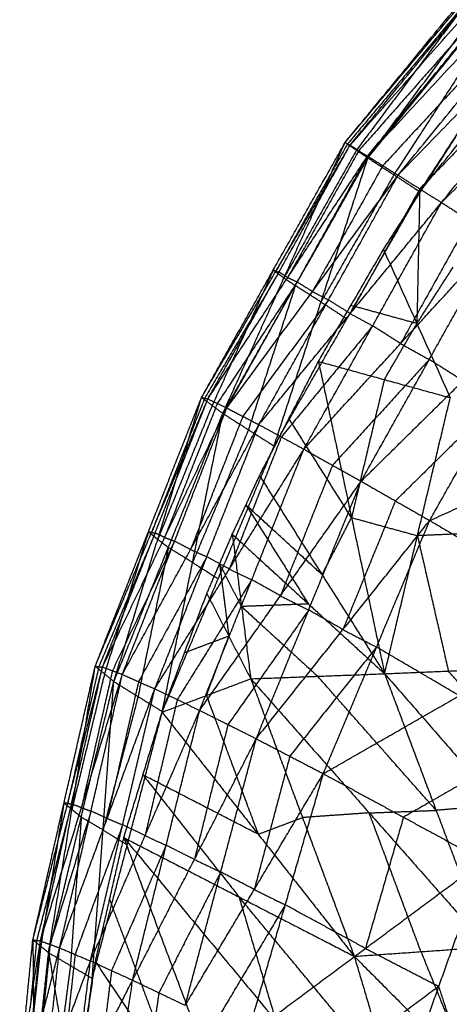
# Model space of a CAD drawing. Header units: millimetres. Extents: x -106 to 110, y -96 to 120.
# Tile 281 of 656: x -91.73 to -88.36, y 63.49 to 71.19. Entities that reach past the tile are written whole.
import ezdxf

# ---------------------------------------------------------------- set-up
doc = ezdxf.new("R2010")
doc.units = ezdxf.units.MM
doc.header["$MEASUREMENT"] = 0
doc.layers.add('Default', color=7, linetype='Continuous', true_color=0x000000)

msp = doc.modelspace()

# ---------------------------------------------------------------- linework, layer by layer
at = {"layer": 'Default'}
for points in [[(-89.1788, 70.2326, 11.3774), (-87.7354, 71.9882, 11.5928), (-86.292, 73.7438, 11.8081)], [(-88.9999, 70.1124, 10.7005), (-87.6459, 71.9281, 11.2543), (-86.292, 73.7438, 11.8081)], [(-89.1788, 70.2326, 11.3774), (-87.722, 71.9687, 11.7775), (-86.2652, 73.7047, 12.1777)], [(-89.1398, 70.2108, 11.8052), (-87.7025, 71.9578, 11.9914), (-86.2652, 73.7047, 12.1777)], [(-88.9999, 70.1124, 10.7005), (-87.5596, 71.88, 10.9545), (-86.1193, 73.6476, 11.2086)], [(-88.5941, 69.848, 10.265), (-87.3567, 71.7478, 10.7368), (-86.1193, 73.6476, 11.2086)], [(-89.1398, 70.2108, 11.8052), (-87.6455, 71.9056, 12.1875), (-86.1511, 73.6003, 12.5697)], [(-89.0027, 70.1264, 12.2656), (-87.5769, 71.8634, 12.4177), (-86.1511, 73.6003, 12.5697)], [(-89.0027, 70.1264, 12.2656), (-87.4743, 71.7779, 12.6116), (-85.9459, 73.4294, 12.9576)], [(-88.764, 69.9769, 12.7277), (-87.355, 71.7031, 12.8426), (-85.9459, 73.4294, 12.9576)], [(-88.5941, 69.848, 10.265), (-87.1719, 71.6209, 10.5347), (-85.7498, 73.3938, 10.8044)], [(-88.764, 69.9769, 12.7277), (-87.2067, 71.585, 13.0194), (-85.6494, 73.1931, 13.3111)], [(-88.4243, 69.7627, 13.1562), (-87.0368, 71.4779, 13.2337), (-85.6494, 73.1931, 13.3111)], [(-88.4243, 69.7627, 13.1562), (-86.8442, 71.329, 13.3779), (-85.2641, 72.8952, 13.5995)], [(-87.7025, 71.9578, 11.9914), (-88.4309, 71.0897, 11.7914), (-89.1593, 70.2217, 11.5913)], [(-87.7354, 71.9882, 11.5928), (-88.4124, 71.0804, 11.3158), (-89.0894, 70.1725, 11.0389)], [(-87.5596, 71.88, 10.9545), (-88.1783, 70.9301, 10.7186), (-88.797, 69.9802, 10.4827)], [(-87.5769, 71.8634, 12.4177), (-88.3241, 71.016, 12.2265), (-89.0713, 70.1686, 12.0354)], [(-87.355, 71.7031, 12.8426), (-88.1192, 70.8774, 12.6696), (-88.8834, 70.0516, 12.4967)], [(-87.0368, 71.4779, 13.2337), (-87.8155, 70.6738, 13.0878), (-88.5942, 69.8698, 12.942)], [(-88.8781, 69.396, 10.2697), (-88.5951, 69.8362, 10.2708), (-88.3121, 70.2763, 10.2719)], [(-90.3017, 68.2385, 11.465), (-89.7403, 69.2356, 11.4212), (-89.1788, 70.2326, 11.3774)], [(-90.3017, 68.2385, 11.465), (-89.7207, 69.2246, 11.6351), (-89.1398, 70.2108, 11.8052)], [(-90.2529, 68.2263, 11.8764), (-89.6964, 69.2185, 11.8408), (-89.1398, 70.2108, 11.8052)], [(-90.1354, 68.1131, 10.8126), (-89.6571, 69.1729, 11.095), (-89.1788, 70.2326, 11.3774)], [(-89.1593, 70.2217, 11.5913), (-89.44, 69.7232, 11.6132), (-89.7207, 69.2246, 11.6351)], [(-89.0894, 70.1725, 11.0389), (-89.3732, 69.6727, 11.067), (-89.6571, 69.1729, 11.095)], [(-89.1788, 70.2326, 11.3774), (-89.1593, 70.2217, 11.5913), (-89.1398, 70.2108, 11.8052)], [(-89.1788, 70.2326, 11.3774), (-89.0894, 70.1725, 11.0389), (-88.9999, 70.1124, 10.7005)], [(-89.1398, 70.2108, 11.8052), (-89.0713, 70.1686, 12.0354), (-89.0027, 70.1264, 12.2656)], [(-90.2529, 68.2263, 11.8764), (-89.6278, 69.1763, 12.071), (-89.0027, 70.1264, 12.2656)], [(-90.1354, 68.1131, 10.8126), (-89.5676, 69.1128, 10.7565), (-88.9999, 70.1124, 10.7005)], [(-90.1044, 68.1561, 12.3185), (-89.5535, 69.1412, 12.292), (-89.0027, 70.1264, 12.2656)], [(-89.7343, 67.858, 10.3906), (-89.3671, 68.9852, 10.5456), (-88.9999, 70.1124, 10.7005)], [(-89.0713, 70.1686, 12.0354), (-89.3495, 69.6724, 12.0532), (-89.6278, 69.1763, 12.071)], [(-89.0027, 70.1264, 12.2656), (-88.8834, 70.0516, 12.4967), (-88.764, 69.9769, 12.7277)], [(-88.9999, 70.1124, 10.7005), (-88.797, 69.9802, 10.4827), (-88.5941, 69.848, 10.265)], [(-88.8834, 70.0516, 12.4967), (-89.1588, 69.5591, 12.5099), (-89.4342, 69.0665, 12.5231)], [(-90.1044, 68.1561, 12.3185), (-89.4342, 69.0665, 12.5231), (-88.764, 69.9769, 12.7277)], [(-89.8534, 68.0253, 12.7615), (-89.3087, 69.0011, 12.7446), (-88.764, 69.9769, 12.7277)], [(-88.797, 69.9802, 10.4827), (-89.082, 69.4827, 10.5141), (-89.3671, 68.9852, 10.5456)], [(-88.764, 69.9769, 12.7277), (-88.5942, 69.8698, 12.942), (-88.4243, 69.7627, 13.1562)], [(-88.5942, 69.8698, 12.942), (-88.8665, 69.3819, 12.9504), (-89.1389, 68.894, 12.9589)], [(-89.7343, 67.858, 10.3906), (-89.1642, 68.853, 10.3278), (-88.5941, 69.848, 10.265)], [(-88.5951, 69.8362, 10.2708), (-88.606, 69.3261, 10.1601), (-88.6169, 68.8161, 10.0494)], [(-89.8534, 68.0253, 12.7615), (-89.1389, 68.894, 12.9589), (-88.4243, 69.7627, 13.1562)], [(-89.5013, 67.8335, 13.1716), (-88.9628, 68.7981, 13.1639), (-88.4243, 69.7627, 13.1562)], [(-88.4243, 69.7627, 13.1562), (-88.2059, 69.6244, 13.3356), (-87.9875, 69.486, 13.5151)], [(-88.2059, 69.6244, 13.3356), (-88.4752, 69.1421, 13.3395), (-88.7444, 68.6598, 13.3433)], [(-89.5013, 67.8335, 13.1716), (-88.7444, 68.6598, 13.3433), (-87.9875, 69.486, 13.5151)], [(-89.053, 67.5824, 13.5139), (-88.5203, 68.5342, 13.5145), (-87.9875, 69.486, 13.5151)], [(-89.3872, 68.5196, 10.3182), (-89.1327, 68.9578, 10.294), (-88.8781, 69.396, 10.2697)], [(-88.8781, 69.396, 10.2697), (-88.6169, 68.8161, 10.0494), (-88.3556, 68.2361, 9.8291)], [(-88.6169, 68.8161, 10.0494), (-88.4754, 69.0362, 10.05), (-88.3339, 69.2562, 10.0505)], [(-89.6964, 69.2185, 11.8408), (-89.9868, 68.7255, 11.7557), (-90.2773, 68.2324, 11.6707)], [(-89.7403, 69.2356, 11.4212), (-89.9794, 68.7057, 11.28), (-90.2185, 68.1758, 11.1388)], [(-89.6571, 69.1729, 11.095), (-89.6987, 69.2042, 11.2581), (-89.7403, 69.2356, 11.4212)], [(-89.7207, 69.2246, 11.6351), (-89.7305, 69.2301, 11.5281), (-89.7403, 69.2356, 11.4212)], [(-89.7207, 69.2246, 11.6351), (-89.7086, 69.2216, 11.738), (-89.6964, 69.2185, 11.8408)], [(-89.6278, 69.1763, 12.071), (-89.6621, 69.1974, 11.9559), (-89.6964, 69.2185, 11.8408)], [(-89.6571, 69.1729, 11.095), (-89.6124, 69.1428, 10.9258), (-89.5676, 69.1128, 10.7565)], [(-89.6278, 69.1763, 12.071), (-89.5907, 69.1588, 12.1815), (-89.5535, 69.1412, 12.292)], [(-89.5535, 69.1412, 12.292), (-89.8661, 68.6662, 12.1947), (-90.1787, 68.1912, 12.0974)], [(-89.5676, 69.1128, 10.7565), (-89.7512, 68.5492, 10.6791), (-89.9349, 67.9855, 10.6016)], [(-89.3671, 68.9852, 10.5456), (-89.4674, 69.049, 10.651), (-89.5676, 69.1128, 10.7565)], [(-89.4342, 69.0665, 12.5231), (-89.4939, 69.1039, 12.4076), (-89.5535, 69.1412, 12.292)], [(-89.053, 67.5824, 13.5139), (-88.2567, 68.3668, 13.6422), (-87.4605, 69.1512, 13.7706)], [(-88.5164, 67.2753, 13.756), (-87.9884, 68.2133, 13.7633), (-87.4605, 69.1512, 13.7706)], [(-89.4342, 69.0665, 12.5231), (-89.3715, 69.0338, 12.6338), (-89.3087, 69.0011, 12.7446)], [(-89.3087, 69.0011, 12.7446), (-89.6438, 68.5459, 12.6423), (-89.9789, 68.0907, 12.54)], [(-89.3671, 68.9852, 10.5456), (-89.2656, 68.9191, 10.4367), (-89.1642, 68.853, 10.3278)], [(-89.1389, 68.894, 12.9589), (-89.2238, 68.9476, 12.8517), (-89.3087, 69.0011, 12.7446)], [(-88.6169, 68.8161, 10.0494), (-88.8748, 68.8869, 10.1717), (-89.1327, 68.9578, 10.294)], [(-89.1389, 68.894, 12.9589), (-89.0508, 68.8461, 13.0614), (-88.9628, 68.7981, 13.1639)], [(-88.9628, 68.7981, 13.1639), (-89.3201, 68.3638, 13.0652), (-89.6773, 67.9294, 12.9665)], [(-88.7444, 68.6598, 13.3433), (-88.8536, 68.729, 13.2536), (-88.9628, 68.7981, 13.1639)], [(-88.8714, 68.3779, 10.0737), (-88.7442, 68.597, 10.0615), (-88.6169, 68.8161, 10.0494)], [(-88.7444, 68.6598, 13.3433), (-88.6323, 68.597, 13.4289), (-88.5203, 68.5342, 13.5145)], [(-89.8482, 67.626, 10.4237), (-89.6177, 68.0728, 10.371), (-89.3872, 68.5196, 10.3182)], [(-89.3872, 68.5196, 10.3182), (-89.1283, 67.2981, 10.1628), (-88.8694, 66.0766, 10.0073)], [(-89.3872, 68.5196, 10.3182), (-88.8714, 68.3779, 10.0737), (-88.3556, 68.2361, 9.8291)], [(-88.5203, 68.5342, 13.5145), (-88.8987, 68.1211, 13.4286), (-89.2772, 67.708, 13.3427)], [(-88.2567, 68.3668, 13.6422), (-88.3885, 68.4505, 13.5784), (-88.5203, 68.5342, 13.5145)], [(-88.8714, 68.3779, 10.0737), (-88.9998, 67.838, 10.1182), (-89.1283, 67.2981, 10.1628)], [(-88.5164, 67.2753, 13.756), (-87.3453, 67.8034, 13.8131), (-86.1742, 68.3315, 13.8701)], [(-91.1343, 66.1357, 11.7954), (-90.718, 67.1871, 11.6302), (-90.3017, 68.2385, 11.465)], [(-91.1343, 66.1357, 11.7954), (-90.6936, 67.181, 11.8359), (-90.2529, 68.2263, 11.8764)], [(-91.077, 66.1293, 12.155), (-90.665, 67.1778, 12.0157), (-90.2529, 68.2263, 11.8764)], [(-90.9885, 66.0152, 11.2164), (-90.6451, 67.1268, 11.3407), (-90.3017, 68.2385, 11.465)], [(-90.2773, 68.2324, 11.6707), (-90.4855, 67.7067, 11.7533), (-90.6936, 67.181, 11.8359)], [(-90.2185, 68.1758, 11.1388), (-90.4318, 67.6513, 11.2397), (-90.6451, 67.1268, 11.3407)], [(-90.1787, 68.1912, 12.0974), (-90.3847, 67.6669, 12.1671), (-90.5907, 67.1427, 12.2367)], [(-90.3017, 68.2385, 11.465), (-90.2773, 68.2324, 11.6707), (-90.2529, 68.2263, 11.8764)], [(-90.3017, 68.2385, 11.465), (-90.2185, 68.1758, 11.1388), (-90.1354, 68.1131, 10.8126)], [(-90.2529, 68.2263, 11.8764), (-90.1787, 68.1912, 12.0974), (-90.1044, 68.1561, 12.3185)], [(-88.8694, 66.0766, 10.0073), (-88.6125, 67.1564, 9.9182), (-88.3556, 68.2361, 9.8291)], [(-87.9884, 68.2133, 13.7633), (-88.3866, 67.821, 13.6991), (-88.7847, 67.4288, 13.6349)], [(-91.077, 66.1293, 12.155), (-90.5907, 67.1427, 12.2367), (-90.1044, 68.1561, 12.3185)], [(-90.9885, 66.0152, 11.2164), (-90.5619, 67.0641, 11.0145), (-90.1354, 68.1131, 10.8126)], [(-90.9221, 66.071, 12.538), (-90.5132, 67.1136, 12.4282), (-90.1044, 68.1561, 12.3185)], [(-90.609, 65.781, 10.8304), (-90.3722, 66.947, 10.8215), (-90.1354, 68.1131, 10.8126)], [(-90.1354, 68.1131, 10.8126), (-89.9349, 67.9855, 10.6016), (-89.7343, 67.858, 10.3906)], [(-90.1044, 68.1561, 12.3185), (-89.9789, 68.0907, 12.54), (-89.8534, 68.0253, 12.7615)], [(-90.9221, 66.071, 12.538), (-90.3877, 67.0482, 12.6497), (-89.8534, 68.0253, 12.7615)], [(-90.6678, 65.9582, 12.9182), (-90.2606, 66.9918, 12.8398), (-89.8534, 68.0253, 12.7615)], [(-89.9789, 68.0907, 12.54), (-90.1833, 67.5695, 12.5949), (-90.3877, 67.0482, 12.6497)], [(-89.8534, 68.0253, 12.7615), (-89.6773, 67.9294, 12.9665), (-89.5013, 67.8335, 13.1716)], [(-89.1283, 67.2981, 10.1628), (-89.373, 67.6855, 10.2669), (-89.6177, 68.0728, 10.371)], [(-89.9349, 67.9855, 10.6016), (-90.1535, 67.4663, 10.7116), (-90.3722, 66.947, 10.8215)], [(-89.6773, 67.9294, 12.9665), (-89.8809, 67.4127, 13.0057), (-90.0845, 66.8959, 13.0449)], [(-90.6678, 65.9582, 12.9182), (-90.0845, 66.8959, 13.0449), (-89.5013, 67.8335, 13.1716)], [(-90.609, 65.781, 10.8304), (-90.1716, 66.8195, 10.6105), (-89.7343, 67.858, 10.3906)], [(-90.3165, 65.7901, 13.266), (-89.9089, 66.8118, 13.2188), (-89.5013, 67.8335, 13.1716)], [(-89.5013, 67.8335, 13.1716), (-89.2772, 67.708, 13.3427), (-89.053, 67.5824, 13.5139)], [(-89.2772, 67.708, 13.3427), (-89.481, 67.1971, 13.3663), (-89.6848, 66.6862, 13.3899)], [(-90.3165, 65.7901, 13.266), (-89.6848, 66.6862, 13.3899), (-89.053, 67.5824, 13.5139)], [(-90.0611, 67.1679, 10.5008), (-89.9546, 67.3969, 10.4622), (-89.8482, 67.626, 10.4237)], [(-89.874, 65.5681, 13.5509), (-89.4635, 66.5752, 13.5324), (-89.053, 67.5824, 13.5139)], [(-89.8482, 67.626, 10.4237), (-89.3588, 66.8513, 10.2155), (-88.8694, 66.0766, 10.0073)], [(-89.053, 67.5824, 13.5139), (-88.7847, 67.4288, 13.6349), (-88.5164, 67.2753, 13.756)], [(-88.7847, 67.4288, 13.6349), (-88.99, 66.9252, 13.6442), (-89.1952, 66.4217, 13.6535)], [(-89.9546, 67.3969, 10.4622), (-89.7099, 67.0096, 10.3581), (-89.4652, 66.6222, 10.254)], [(-89.3588, 66.8513, 10.2155), (-89.6567, 67.1241, 10.3389), (-89.9546, 67.3969, 10.4622)], [(-89.874, 65.5681, 13.5509), (-89.1952, 66.4217, 13.6535), (-88.5164, 67.2753, 13.756)], [(-89.3588, 66.8513, 10.2155), (-89.2435, 67.0747, 10.1892), (-89.1283, 67.2981, 10.1628)], [(-89.3489, 65.2949, 13.7449), (-88.9327, 66.2851, 13.7505), (-88.5164, 67.2753, 13.756)], [(-89.1283, 67.2981, 10.1628), (-88.8704, 67.2273, 10.0405), (-88.6125, 67.1564, 9.9182)], [(-88.5164, 67.2753, 13.756), (-87.8682, 66.8949, 13.799), (-87.2199, 66.5145, 13.842)], [(-90.665, 67.1778, 12.0157), (-90.8853, 66.6551, 11.9955), (-91.1057, 66.1325, 11.9752)], [(-90.718, 67.1871, 11.6302), (-90.8897, 66.6312, 11.5681), (-91.0614, 66.0754, 11.5059)], [(-90.6451, 67.1268, 11.3407), (-90.6816, 67.1569, 11.4854), (-90.718, 67.1871, 11.6302)], [(-90.6936, 67.181, 11.8359), (-90.7058, 67.184, 11.7331), (-90.718, 67.1871, 11.6302)], [(-90.6936, 67.181, 11.8359), (-90.6793, 67.1794, 11.9258), (-90.665, 67.1778, 12.0157)], [(-90.5907, 67.1427, 12.2367), (-90.6278, 67.1602, 12.1262), (-90.665, 67.1778, 12.0157)], [(-88.1134, 67.1775, 9.7022), (-88.363, 67.1669, 9.8102), (-88.6125, 67.1564, 9.9182)], [(-90.5132, 67.1136, 12.4282), (-90.7564, 66.6069, 12.3874), (-90.9995, 66.1002, 12.3465)], [(-90.6451, 67.1268, 11.3407), (-90.6035, 67.0955, 11.1776), (-90.5619, 67.0641, 11.0145)], [(-90.5907, 67.1427, 12.2367), (-90.552, 67.1281, 12.3325), (-90.5132, 67.1136, 12.4282)], [(-90.3877, 67.0482, 12.6497), (-90.4505, 67.0809, 12.539), (-90.5132, 67.1136, 12.4282)], [(-90.2604, 66.7041, 10.5948), (-90.1607, 66.936, 10.5478), (-90.0611, 67.1679, 10.5008)], [(-90.0611, 67.1679, 10.5008), (-89.9891, 66.6024, 10.4908), (-89.9171, 66.037, 10.4809)], [(-90.0611, 67.1679, 10.5008), (-89.4652, 66.6222, 10.254), (-88.8694, 66.0766, 10.0073)], [(-88.6125, 67.1564, 9.9182), (-88.4914, 66.6271, 9.8548), (-88.3703, 66.0977, 9.7913)], [(-90.5619, 67.0641, 11.0145), (-90.6803, 66.4811, 11.0189), (-90.7987, 65.8981, 11.0234)], [(-90.3722, 66.947, 10.8215), (-90.4671, 67.0056, 10.918), (-90.5619, 67.0641, 11.0145)], [(-90.3877, 67.0482, 12.6497), (-90.3241, 67.02, 12.7448), (-90.2606, 66.9918, 12.8398)], [(-90.2606, 66.9918, 12.8398), (-90.5277, 66.5032, 12.784), (-90.7949, 66.0146, 12.7281)], [(-90.3722, 66.947, 10.8215), (-90.2719, 66.8833, 10.716), (-90.1716, 66.8195, 10.6105)], [(-90.0845, 66.8959, 13.0449), (-90.1726, 66.9438, 12.9424), (-90.2606, 66.9918, 12.8398)], [(-90.1607, 66.936, 10.5478), (-90.1247, 66.6532, 10.5428), (-90.0887, 66.3705, 10.5378)], [(-89.9891, 66.6024, 10.4908), (-90.0749, 66.7692, 10.5193), (-90.1607, 66.936, 10.5478)], [(-90.0845, 66.8959, 13.0449), (-89.9967, 66.8538, 13.1318), (-89.9089, 66.8118, 13.2188)], [(-89.9089, 66.8118, 13.2188), (-90.2005, 66.343, 13.1554), (-90.4921, 65.8741, 13.0921)], [(-89.6848, 66.6862, 13.3899), (-89.7968, 66.749, 13.3043), (-89.9089, 66.8118, 13.2188)], [(-90.6108, 65.7758, 10.8319), (-90.4356, 66.2399, 10.7134), (-90.2604, 66.7041, 10.5948)], [(-90.2604, 66.7041, 10.5948), (-90.0887, 66.3705, 10.5378), (-89.9171, 66.037, 10.4809)], [(-89.6848, 66.6862, 13.3899), (-89.5741, 66.6307, 13.4612), (-89.4635, 66.5752, 13.5324)], [(-89.4635, 66.5752, 13.5324), (-89.7794, 66.1271, 13.4704), (-90.0953, 65.6791, 13.4084)], [(-89.4652, 66.6222, 10.254), (-89.7271, 66.6123, 10.3724), (-89.9891, 66.6024, 10.4908)], [(-89.9891, 66.6024, 10.4908), (-89.6912, 66.3296, 10.3675), (-89.3932, 66.0568, 10.2441)], [(-89.1952, 66.4217, 13.6535), (-89.3294, 66.4984, 13.5929), (-89.4635, 66.5752, 13.5324)], [(-89.3489, 65.2949, 13.7449), (-88.2844, 65.9047, 13.7935), (-87.2199, 66.5145, 13.842)], [(-89.1952, 66.4217, 13.6535), (-89.064, 66.3534, 13.702), (-88.9327, 66.2851, 13.7505)], [(-90.0887, 66.3705, 10.5378), (-90.2622, 66.3052, 10.6256), (-90.4356, 66.2399, 10.7134)], [(-90.2639, 65.9064, 10.6564), (-90.1763, 66.1385, 10.5971), (-90.0887, 66.3705, 10.5378)], [(-88.9327, 66.2851, 13.7505), (-89.2721, 65.8583, 13.6992), (-89.6115, 65.4315, 13.6479)], [(-88.2844, 65.9047, 13.7935), (-88.6086, 66.0949, 13.772), (-88.9327, 66.2851, 13.7505)], [(-91.6222, 63.995, 12.3977), (-91.3783, 65.0653, 12.0966), (-91.1343, 66.1357, 11.7954)], [(-91.6222, 63.995, 12.3977), (-91.3496, 65.0622, 12.2764), (-91.077, 66.1293, 12.155)], [(-91.5624, 63.9862, 12.6693), (-91.3197, 65.0578, 12.4121), (-91.077, 66.1293, 12.155)], [(-91.499, 63.8945, 11.9403), (-91.3167, 65.0151, 11.8679), (-91.1343, 66.1357, 11.7954)], [(-91.1057, 66.1325, 11.9752), (-91.2276, 65.5973, 12.1258), (-91.3496, 65.0622, 12.2764)], [(-90.9995, 66.1002, 12.3465), (-91.1209, 65.5644, 12.4751), (-91.2422, 65.0286, 12.6036)], [(-91.1343, 66.1357, 11.7954), (-91.1057, 66.1325, 11.9752), (-91.077, 66.1293, 12.155)], [(-91.1343, 66.1357, 11.7954), (-91.0614, 66.0754, 11.5059), (-90.9885, 66.0152, 11.2164)], [(-91.077, 66.1293, 12.155), (-90.9995, 66.1002, 12.3465), (-90.9221, 66.071, 12.538)], [(-88.8694, 66.0766, 10.0073), (-88.3703, 66.0977, 9.7913), (-87.8712, 66.1188, 9.5753)], [(-87.4733, 65.0706, 9.6294), (-87.9218, 65.5842, 9.7103), (-88.3703, 66.0977, 9.7913)], [(-91.5624, 63.9862, 12.6693), (-91.2422, 65.0286, 12.6036), (-90.9221, 66.071, 12.538)], [(-91.499, 63.8945, 11.9403), (-91.2437, 64.9549, 11.5783), (-90.9885, 66.0152, 11.2164)], [(-91.4124, 63.9317, 12.9507), (-91.1672, 65.0014, 12.7444), (-90.9221, 66.071, 12.538)], [(-91.0614, 66.0754, 11.5059), (-91.189, 65.5453, 11.6869), (-91.3167, 65.0151, 11.8679)], [(-91.1571, 63.6929, 11.6109), (-91.0728, 64.8541, 11.4136), (-90.9885, 66.0152, 11.2164)], [(-90.7949, 66.0146, 12.7281), (-90.9175, 65.4798, 12.8313), (-91.0401, 64.9449, 12.9345)], [(-90.9885, 66.0152, 11.2164), (-90.7987, 65.8981, 11.0234), (-90.609, 65.781, 10.8304)], [(-90.9221, 66.071, 12.538), (-90.7949, 66.0146, 12.7281), (-90.6678, 65.9582, 12.9182)], [(-90.6108, 65.7758, 10.8319), (-90.2639, 65.9064, 10.6564), (-89.9171, 66.037, 10.4809)], [(-89.9171, 66.037, 10.4809), (-89.3932, 66.0568, 10.2441), (-88.8694, 66.0766, 10.0073)], [(-89.9171, 66.037, 10.4809), (-89.5121, 64.9515, 10.5385), (-89.107, 63.866, 10.5961)], [(-89.9171, 66.037, 10.4809), (-88.9901, 64.988, 10.2988), (-88.0631, 63.9389, 10.1168)], [(-88.4662, 65.0078, 10.0621), (-88.9297, 65.5323, 10.1531), (-89.3932, 66.0568, 10.2441)], [(-88.8694, 66.0766, 10.0073), (-88.4662, 65.0078, 10.0621), (-88.0631, 63.9389, 10.1168)], [(-88.8694, 66.0766, 10.0073), (-87.9724, 65.0495, 9.8454), (-87.0754, 64.0224, 9.6834)], [(-91.4124, 63.9317, 12.9507), (-91.0401, 64.9449, 12.9345), (-90.6678, 65.9582, 12.9182)], [(-91.1712, 63.8294, 13.2221), (-90.9195, 64.8938, 13.0702), (-90.6678, 65.9582, 12.9182)], [(-90.6678, 65.9582, 12.9182), (-90.4921, 65.8741, 13.0921), (-90.3165, 65.7901, 13.266)], [(-90.7987, 65.8981, 11.0234), (-90.9358, 65.3761, 11.2185), (-91.0728, 64.8541, 11.4136)], [(-90.4921, 65.8741, 13.0921), (-90.618, 65.342, 13.1681), (-90.7438, 64.8098, 13.244)], [(-90.2639, 65.9064, 10.6564), (-90.0614, 65.3637, 10.6852), (-89.8589, 64.8209, 10.714)], [(-91.1712, 63.8294, 13.2221), (-90.7438, 64.8098, 13.244), (-90.3165, 65.7901, 13.266)], [(-90.8415, 63.6791, 13.461), (-90.579, 64.7346, 13.3635), (-90.3165, 65.7901, 13.266)], [(-90.3165, 65.7901, 13.266), (-90.0953, 65.6791, 13.4084), (-89.874, 65.5681, 13.5509)], [(-91.1571, 63.6929, 11.6109), (-90.8831, 64.737, 11.2207), (-90.609, 65.781, 10.8304)], [(-90.9105, 64.7948, 11.1546), (-90.7606, 65.2853, 10.9933), (-90.6108, 65.7758, 10.8319)], [(-90.6108, 65.7758, 10.8319), (-89.8589, 64.8209, 10.714), (-89.107, 63.866, 10.5961)], [(-90.0953, 65.6791, 13.4084), (-90.2265, 65.1513, 13.4572), (-90.3578, 64.6236, 13.506)], [(-90.8415, 63.6791, 13.461), (-90.3578, 64.6236, 13.506), (-89.874, 65.5681, 13.5509)], [(-90.4297, 63.4823, 13.6448), (-90.1519, 64.5252, 13.5979), (-89.874, 65.5681, 13.5509)], [(-89.874, 65.5681, 13.5509), (-89.6115, 65.4315, 13.6479), (-89.3489, 65.2949, 13.7449)], [(-87.6572, 65.564, 13.8089), (-88.1895, 65.2592, 13.7846), (-88.7218, 64.9543, 13.7604)], [(-89.6115, 65.4315, 13.6479), (-89.7504, 64.91, 13.6714), (-89.8893, 64.3886, 13.6949)], [(-90.7606, 65.2853, 10.9933), (-90.3847, 64.8079, 10.9343), (-90.0087, 64.3304, 10.8754)], [(-89.8589, 64.8209, 10.714), (-90.3098, 65.0531, 10.8536), (-90.7606, 65.2853, 10.9933)], [(-90.4297, 63.4823, 13.6448), (-89.8893, 64.3886, 13.6949), (-89.3489, 65.2949, 13.7449)], [(-89.9443, 63.2418, 13.7527), (-89.6466, 64.2684, 13.7488), (-89.3489, 65.2949, 13.7449)], [(-89.3489, 65.2949, 13.7449), (-88.7218, 64.9543, 13.7604), (-88.0946, 64.6136, 13.7758)], [(-91.3197, 65.0578, 12.4121), (-91.456, 64.5242, 12.4728), (-91.5923, 63.9906, 12.5335)], [(-91.3783, 65.0653, 12.0966), (-91.4694, 64.5051, 12.1328), (-91.5606, 63.9448, 12.169)], [(-91.3167, 65.0151, 11.8679), (-91.3475, 65.0402, 11.9822), (-91.3783, 65.0653, 12.0966)], [(-91.3496, 65.0622, 12.2764), (-91.3639, 65.0638, 12.1865), (-91.3783, 65.0653, 12.0966)], [(-91.3496, 65.0622, 12.2764), (-91.3346, 65.06, 12.3443), (-91.3197, 65.0578, 12.4121)], [(-91.2422, 65.0286, 12.6036), (-91.281, 65.0432, 12.5079), (-91.3197, 65.0578, 12.4121)], [(-91.3167, 65.0151, 11.8679), (-91.2802, 64.985, 11.7231), (-91.2437, 64.9549, 11.5783)], [(-91.2422, 65.0286, 12.6036), (-91.2047, 65.015, 12.674), (-91.1672, 65.0014, 12.7444)], [(-87.9724, 65.0495, 9.8454), (-88.2193, 65.0286, 9.9537), (-88.4662, 65.0078, 10.0621)], [(-91.1672, 65.0014, 12.7444), (-91.3273, 64.4802, 12.7772), (-91.4874, 63.959, 12.81)], [(-91.2437, 64.9549, 11.5783), (-91.2859, 64.3743, 11.677), (-91.3281, 63.7937, 11.7756)], [(-91.0728, 64.8541, 11.4136), (-91.1583, 64.9045, 11.496), (-91.2437, 64.9549, 11.5783)], [(-91.0401, 64.9449, 12.9345), (-91.1037, 64.9732, 12.8394), (-91.1672, 65.0014, 12.7444)], [(-91.0401, 64.9449, 12.9345), (-90.9798, 64.9194, 13.0023), (-90.9195, 64.8938, 13.0702)], [(-89.8589, 64.8209, 10.714), (-89.6855, 64.8862, 10.6263), (-89.5121, 64.9515, 10.5385)], [(-88.9901, 64.988, 10.2988), (-89.2511, 64.9697, 10.4187), (-89.5121, 64.9515, 10.5385)], [(-88.7218, 64.9543, 13.7604), (-88.8706, 64.441, 13.7623), (-89.0194, 63.9277, 13.7643)], [(-88.9901, 64.988, 10.2988), (-88.7282, 64.9979, 10.1804), (-88.4662, 65.0078, 10.0621)], [(-88.5851, 63.9025, 10.3565), (-88.7876, 64.4452, 10.3276), (-88.9901, 64.988, 10.2988)], [(-90.9195, 64.8938, 13.0702), (-91.1056, 64.3872, 13.0783), (-91.2918, 63.8806, 13.0864)], [(-90.7438, 64.8098, 13.244), (-90.8316, 64.8518, 13.1571), (-90.9195, 64.8938, 13.0702)], [(-91.1331, 63.825, 11.5503), (-91.0218, 64.3099, 11.3525), (-90.9105, 64.7948, 11.1546)], [(-91.0728, 64.8541, 11.4136), (-90.9779, 64.7955, 11.3171), (-90.8831, 64.737, 11.2207)], [(-90.9105, 64.7948, 11.1546), (-90.3561, 63.3172, 11.538), (-89.8017, 61.8397, 11.9213)], [(-90.9105, 64.7948, 11.1546), (-90.0087, 64.3304, 10.8754), (-89.107, 63.866, 10.5961)], [(-90.9105, 64.7948, 11.1546), (-89.7209, 63.3621, 11.2218), (-88.5313, 61.9295, 11.289)], [(-90.7438, 64.8098, 13.244), (-90.6614, 64.7722, 13.3038), (-90.579, 64.7346, 13.3635)], [(-90.579, 64.7346, 13.3635), (-90.7927, 64.2444, 13.3525), (-91.0063, 63.7542, 13.3416)], [(-90.3578, 64.6236, 13.506), (-90.4684, 64.6791, 13.4347), (-90.579, 64.7346, 13.3635)], [(-90.3578, 64.6236, 13.506), (-90.2548, 64.5744, 13.5519), (-90.1519, 64.5252, 13.5979)], [(-89.9443, 63.2418, 13.7527), (-89.0194, 63.9277, 13.7643), (-88.0946, 64.6136, 13.7758)], [(-88.7951, 62.6473, 13.6804), (-88.4448, 63.6304, 13.7281), (-88.0946, 64.6136, 13.7758)], [(-88.7951, 62.6473, 13.6804), (-88.4448, 63.6304, 13.7281), (-88.0946, 64.6136, 13.7758)], [(-90.1519, 64.5252, 13.5979), (-90.3937, 64.0529, 13.5754), (-90.6356, 63.5807, 13.5529)], [(-89.8893, 64.3886, 13.6949), (-90.0206, 64.4569, 13.6464), (-90.1519, 64.5252, 13.5979)], [(-90.0087, 64.3304, 10.8754), (-89.8648, 63.8463, 11.0486), (-89.7209, 63.3621, 11.2218)], [(-88.8192, 62.8978, 10.9426), (-89.414, 63.6141, 10.909), (-90.0087, 64.3304, 10.8754)], [(-89.8893, 64.3886, 13.6949), (-89.768, 64.3285, 13.7218), (-89.6466, 64.2684, 13.7488)], [(-91.0218, 64.3099, 11.3525), (-90.7446, 63.5711, 11.5441), (-90.4674, 62.8323, 11.7358)], [(-89.6466, 64.2684, 13.7488), (-89.9168, 63.8152, 13.7238), (-90.187, 63.362, 13.6988)], [(-89.0194, 63.9277, 13.7643), (-89.333, 64.098, 13.7565), (-89.6466, 64.2684, 13.7488)], [(-91.7252, 62.9431, 12.8079), (-91.6737, 63.469, 12.6028), (-91.6222, 63.995, 12.3977)], [(-91.7252, 62.9431, 12.8079), (-91.6438, 63.4646, 12.7386), (-91.5624, 63.9862, 12.6693)], [(-91.6694, 62.9286, 13.0229), (-91.6159, 63.4574, 12.8461), (-91.5624, 63.9862, 12.6693)], [(-91.5923, 63.9906, 12.5335), (-91.6181, 63.7276, 12.636), (-91.6438, 63.4646, 12.7386)], [(-91.6222, 63.995, 12.3977), (-91.6162, 63.427, 12.4125), (-91.6103, 62.859, 12.4273)], [(-91.6222, 63.995, 12.3977), (-91.5923, 63.9906, 12.5335), (-91.5624, 63.9862, 12.6693)], [(-91.6222, 63.995, 12.3977), (-91.5606, 63.9448, 12.169), (-91.499, 63.8945, 11.9403)], [(-91.5606, 63.9448, 12.169), (-91.5884, 63.6859, 12.2908), (-91.6162, 63.427, 12.4125)], [(-91.5624, 63.9862, 12.6693), (-91.4874, 63.959, 12.81), (-91.4124, 63.9317, 12.9507)], [(-91.4874, 63.959, 12.81), (-91.5142, 63.6946, 12.8984), (-91.5409, 63.4302, 12.9868)], [(-89.107, 63.866, 10.5961), (-88.5851, 63.9025, 10.3565), (-88.0631, 63.9389, 10.1168)], [(-91.6694, 62.9286, 13.0229), (-91.5409, 63.4302, 12.9868), (-91.4124, 63.9317, 12.9507)], [(-91.6103, 62.859, 12.4273), (-91.5546, 63.3768, 12.1838), (-91.499, 63.8945, 11.9403)], [(-91.5293, 62.8711, 13.2387), (-91.4708, 63.4014, 13.0947), (-91.4124, 63.9317, 12.9507)], [(-91.499, 63.8945, 11.9403), (-91.3951, 63.2859, 12.036), (-91.2913, 62.6772, 12.1317)], [(-91.499, 63.8945, 11.9403), (-91.3281, 63.7937, 11.7756), (-91.1571, 63.6929, 11.6109)], [(-91.4124, 63.9317, 12.9507), (-91.2918, 63.8806, 13.0864), (-91.1712, 63.8294, 13.2221)], [(-91.2918, 63.8806, 13.0864), (-91.321, 63.6154, 13.1584), (-91.3502, 63.3502, 13.2304)], [(-89.107, 63.866, 10.5961), (-88.8192, 62.8978, 10.9426), (-88.5313, 61.9295, 11.289)], [(-89.107, 63.866, 10.5961), (-88.2006, 62.9552, 10.6458), (-87.2941, 62.0444, 10.6956)], [(-89.0194, 63.9277, 13.7643), (-88.7321, 63.7791, 13.7462), (-88.4448, 63.6304, 13.7281)], [(-88.5851, 63.9025, 10.3565), (-88.3928, 63.4288, 10.5011), (-88.2006, 62.9552, 10.6458)], [(-91.5293, 62.8711, 13.2387), (-91.3502, 63.3502, 13.2304), (-91.1712, 63.8294, 13.2221)], [(-91.3281, 63.7937, 11.7756), (-91.3616, 63.5398, 11.9058), (-91.3951, 63.2859, 12.036)], [(-91.304, 62.7689, 13.4391), (-91.2376, 63.2991, 13.3306), (-91.1712, 63.8294, 13.2221)], [(-91.2841, 62.7678, 12.08), (-91.2086, 63.2964, 11.8151), (-91.1331, 63.825, 11.5503)], [(-91.1712, 63.8294, 13.2221), (-91.0063, 63.7542, 13.3416), (-90.8415, 63.6791, 13.461)], [(-91.1331, 63.825, 11.5503), (-90.4674, 62.8323, 11.7358), (-89.8017, 61.8397, 11.9213)], [(-91.0063, 63.7542, 13.3416), (-91.0396, 63.4891, 13.3958), (-91.0728, 63.224, 13.4501)], [(-91.304, 62.7689, 13.4391), (-91.0728, 63.224, 13.4501), (-90.8415, 63.6791, 13.461)], [(-91.2913, 62.6772, 12.1317), (-91.2242, 63.1851, 11.8713), (-91.1571, 63.6929, 11.6109)], [(-90.9963, 62.6225, 13.6066), (-90.9189, 63.1508, 13.5338), (-90.8415, 63.6791, 13.461)], [(-90.8415, 63.6791, 13.461), (-90.6356, 63.5807, 13.5529), (-90.4297, 63.4823, 13.6448)], [(-88.4448, 63.6304, 13.7281), (-88.9073, 63.2875, 13.7223), (-89.3697, 62.9445, 13.7165)], [(-87.9807, 62.2048, 13.3575), (-88.2128, 62.9176, 13.5428), (-88.4448, 63.6304, 13.7281)], [(-90.6356, 63.5807, 13.5529), (-90.6743, 63.3165, 13.5893), (-90.713, 63.0524, 13.6257)]]:
    msp.add_open_spline(points, degree=2, dxfattribs=at)

doc.saveas('drawing.dxf')
